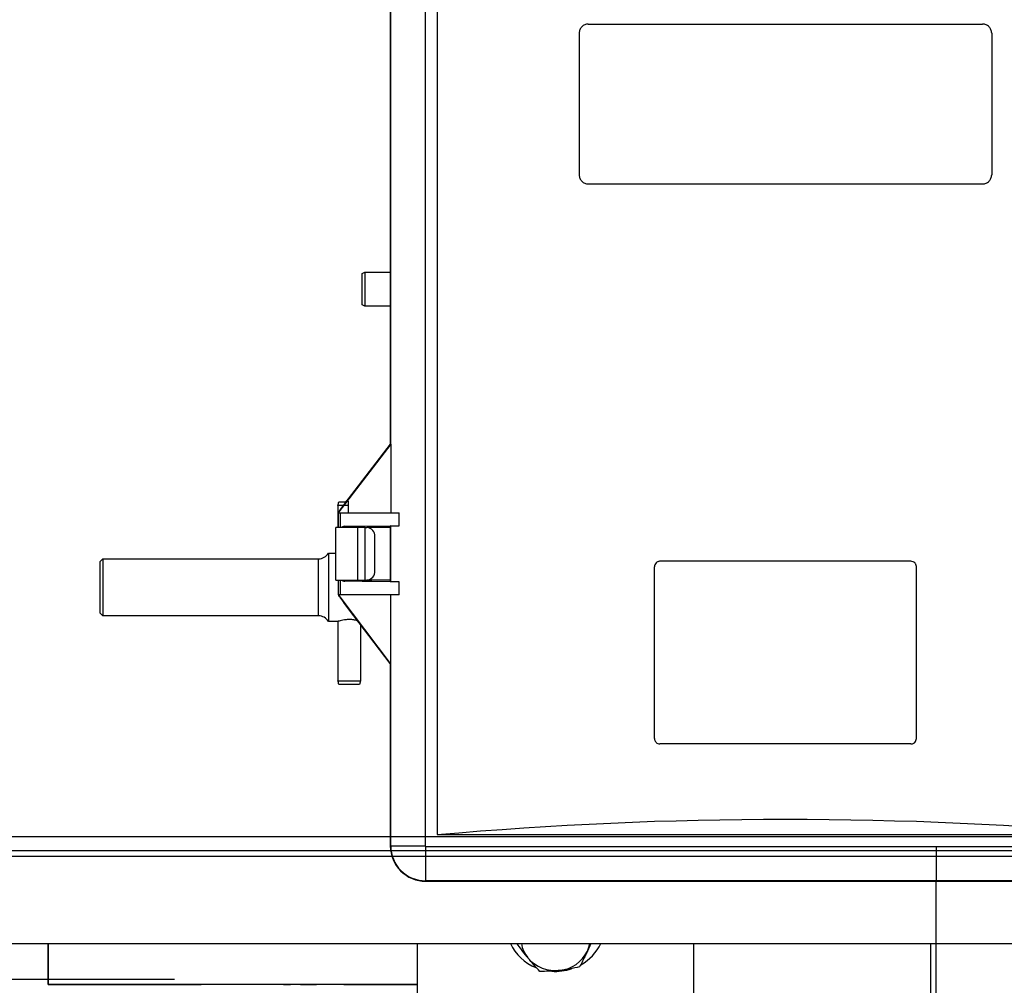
# Model space of a CAD drawing. Header units: inches. Extents: x 170 to 284, y 215 to 248.
# Tile 407 of 656: x 206.385 to 206.751, y 224.355 to 224.713. Entities that reach past the tile are written whole.
import ezdxf

# ---------------------------------------------------------------- set-up
doc = ezdxf.new("R2010")
doc.units = ezdxf.units.IN
doc.header["$LTSCALE"] = 0.25
doc.header["$MEASUREMENT"] = 0
doc.layers.add('ANNOTATIONS', color=1, linetype='Continuous')
doc.layers.add('RH FRONT OF HOOD', color=7, linetype='Continuous')
doc.styles.add('ARIAL', font='arial.ttf', dxfattribs={"height": 0.09375})
doc.dimstyles.new('STANDARD$0', dxfattribs={"dimtxt": 0.09375, "dimasz": 0.09375, "dimexe": 0.03125, "dimexo": 0.046875, "dimgap": 0.09, "dimtad": 0, "dimtih": 1, "dimtoh": 1, "dimdec": 4, "dimzin": 0, "dimdsep": 46, "dimtxsty": 'ARIAL', "dimcen": 0.09, "dimadec": 0, "dimazin": 0, "dimtfac": 1, "dimtdec": 4, "dimtofl": 0, "dimtmove": 0, "dimatfit": 1, "dimfxl": 1, "dimtolj": 1, "dimtzin": 0, "dimarcsym": 0})

# ---------------------------------------------------------------- blocks, each defined once
blk = doc.blocks.new('*D74')
at = {"layer": 'ANNOTATIONS', "color": 0, "lineweight": -2, "transparency": 16777216}
for p, q in [((206.7252508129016, 225.0675806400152), (206.7252508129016, 225.673125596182)), ((206.9236138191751, 224.5588557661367), (206.9236138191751, 225.673125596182)), ((206.6315008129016, 225.641875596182), (206.5377508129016, 225.641875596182)), ((207.0173638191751, 225.641875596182), (207.1111138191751, 225.641875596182))]:
    blk.add_line(p, q, dxfattribs=at)
at = {"layer": 'ANNOTATIONS', "color": 0, "transparency": 16777216}
for points in [[(206.6315008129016, 225.657500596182), (206.6315008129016, 225.626250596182), (206.7252508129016, 225.641875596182)], [(207.0173638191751, 225.657500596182), (207.0173638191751, 225.626250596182), (206.9236138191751, 225.641875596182)]]:
    blk.add_solid(points, dxfattribs=at)
at = {"layer": 'defpoints', "color": 0, "transparency": 16777216}
for p in [(206.9236138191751, 225.641875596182), (206.7252508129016, 225.0207056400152), (206.9236138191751, 224.5119807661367)]:
    blk.add_point(p, dxfattribs=at)
at = {"layer": 'ANNOTATIONS', "color": 0, "transparency": 16777216, "insert": (207.25499129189, 225.641875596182), "char_height": 0.09375, "attachment_point": 5, "style": 'ARIAL'}
blk.add_mtext('\\A1;5"', dxfattribs=at)

msp = doc.modelspace()

# ---------------------------------------------------------------- linework, layer by layer
at = {"layer": 'RH FRONT OF HOOD'}
for p, q in [((206.535566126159, 224.9573824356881), (206.535566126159, 224.4063651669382)), ((206.5400247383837, 224.9531438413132), (206.5400247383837, 224.4106037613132)), ((206.5227004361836, 224.8081839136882), (206.5227004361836, 224.5554373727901)), ((206.5228522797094, 224.5555636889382), (206.5228522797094, 224.8081839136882)), ((206.5961461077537, 224.7115439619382), (206.7424576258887, 224.7115439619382)), ((206.5927682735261, 224.7081530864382), (206.5927682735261, 224.6555945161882)), ((206.7458354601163, 224.7081530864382), (206.7458354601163, 224.6555945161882)), ((206.5961461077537, 224.6522036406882), (206.7424576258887, 224.6522036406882)), ((206.5121955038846, 224.6189011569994), (206.5132127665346, 224.6194884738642)), ((206.5121955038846, 224.607360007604), (206.5121955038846, 224.6189011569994)), ((206.5132127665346, 224.6194884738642), (206.5227004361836, 224.6194884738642)), ((206.5132127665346, 224.6194884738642), (206.5132127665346, 224.6067726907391)), ((206.5132127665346, 224.6067726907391), (206.5121955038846, 224.607360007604)), ((206.5227004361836, 224.6067726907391), (206.5132127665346, 224.6067726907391)), ((206.5228888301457, 224.5555636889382), (206.5036029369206, 224.5304365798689)), ((206.5072400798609, 224.5352944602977), (206.5227737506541, 224.5555328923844)), ((206.5227172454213, 224.5555328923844), (206.5227408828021, 224.5555636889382)), ((206.5227172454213, 224.5555636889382), (206.5227172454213, 224.5555328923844)), ((206.5228522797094, 224.5555636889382), (206.5227172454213, 224.5555636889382)), ((206.5227737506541, 224.5555328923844), (206.5227172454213, 224.5555328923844)), ((206.5228888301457, 224.5555636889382), (206.5228522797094, 224.5555636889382)), ((206.5228888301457, 224.5555636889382), (206.5228888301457, 224.5301321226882)), ((206.5036032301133, 224.5342079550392), (206.5063809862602, 224.5342079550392)), ((206.5061212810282, 224.5338732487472), (206.5072240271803, 224.5352944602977)), ((206.5072240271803, 224.5352727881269), (206.5061212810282, 224.5338354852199)), ((206.5072240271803, 224.5352727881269), (206.5072400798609, 224.5352944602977)), ((206.5072400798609, 224.5352944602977), (206.5072240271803, 224.5352944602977)), ((206.5072400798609, 224.5301321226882), (206.5072400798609, 224.5343736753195)), ((206.5072400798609, 224.5328516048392), (206.5032217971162, 224.5328516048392)), ((206.5032217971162, 224.5328516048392), (206.5032217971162, 224.5246219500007)), ((206.5036029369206, 224.5304365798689), (206.5036029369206, 224.5301321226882)), ((206.5061492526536, 224.5338732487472), (206.5061212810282, 224.5338354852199)), ((206.5061492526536, 224.5338732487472), (206.5061212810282, 224.5338732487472)), ((206.5033724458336, 224.5301321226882), (206.5042586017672, 224.5301321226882)), ((206.5033724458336, 224.5301321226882), (206.5033724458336, 224.5246219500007)), ((206.5042586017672, 224.5301321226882), (206.52601744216, 224.5301321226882)), ((206.5042586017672, 224.5246219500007), (206.5042586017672, 224.5301321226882)), ((206.52601744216, 224.5252861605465), (206.52601744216, 224.5301321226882)), ((206.5025247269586, 224.5051244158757), (206.5025247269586, 224.5246219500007)), ((206.5105937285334, 224.5246219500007), (206.5025247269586, 224.5246219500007)), ((206.5057606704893, 224.5250851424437), (206.52601744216, 224.5252861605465)), ((206.5105937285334, 224.5051244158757), (206.5105937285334, 224.5246219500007)), ((206.513302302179, 224.5246219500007), (206.5105937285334, 224.5246219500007)), ((206.5105971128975, 224.5246219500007), (206.5105971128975, 224.5250775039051)), ((206.5116224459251, 224.5250666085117), (206.5116224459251, 224.5246219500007)), ((206.5131347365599, 224.5250458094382), (206.5122565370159, 224.5250458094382)), ((206.5227004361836, 224.5251388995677), (206.5131347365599, 224.5250458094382)), ((206.513302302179, 224.5246219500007), (206.51403644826, 224.5246219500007)), ((206.513302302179, 224.5051244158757), (206.513302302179, 224.5246219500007)), ((206.5227004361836, 224.5246219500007), (206.51403644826, 224.5246219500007)), ((206.5228522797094, 224.5252148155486), (206.5227004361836, 224.5251388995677)), ((206.5227004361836, 224.5251388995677), (206.5227004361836, 224.5046074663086)), ((206.5228522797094, 224.5045315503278), (206.5228522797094, 224.5252148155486)), ((206.5169730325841, 224.5085152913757), (206.5169730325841, 224.5212310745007)), ((206.4149824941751, 224.5119807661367), (206.4159997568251, 224.5129980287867)), ((206.4159997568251, 224.5129980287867), (206.49608365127, 224.5129980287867)), ((206.4159997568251, 224.5129980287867), (206.4159997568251, 224.4918389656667)), ((206.49608365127, 224.4918389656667), (206.49608365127, 224.5129980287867)), ((206.4997543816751, 224.5151173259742), (206.5025247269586, 224.5151173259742)), ((206.4997543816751, 224.5151173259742), (206.4997543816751, 224.5024184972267)), ((206.4149824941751, 224.4928562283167), (206.4149824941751, 224.5119807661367)), ((206.6207043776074, 224.4462927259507), (206.6207043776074, 224.5100411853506)), ((206.7158679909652, 224.5120757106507), (206.6227357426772, 224.5120757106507)), ((206.717899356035, 224.4462927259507), (206.717899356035, 224.5100411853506)), ((206.5025247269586, 224.5051244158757), (206.5105937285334, 224.5051244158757)), ((206.5033724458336, 224.5051244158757), (206.5033724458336, 224.4996142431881)), ((206.5042586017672, 224.4996142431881), (206.5042586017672, 224.5051244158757)), ((206.5105937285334, 224.5051244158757), (206.513302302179, 224.5051244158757)), ((206.5105971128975, 224.5046688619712), (206.5105971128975, 224.5051244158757)), ((206.513302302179, 224.5051244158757), (206.51403644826, 224.5051244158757)), ((206.5227004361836, 224.5051244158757), (206.51403644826, 224.5051244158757)), ((206.4997543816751, 224.5024184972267), (206.4997543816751, 224.4897196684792)), ((206.52601744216, 224.5044602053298), (206.5057606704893, 224.5046612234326)), ((206.5122565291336, 224.5047005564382), (206.5131347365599, 224.5047005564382)), ((206.5131347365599, 224.5047005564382), (206.5227004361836, 224.5046074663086)), ((206.5227004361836, 224.5046074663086), (206.5228522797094, 224.5045315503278)), ((206.52601744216, 224.4996142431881), (206.52601744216, 224.5044602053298)), ((206.5042586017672, 224.4996142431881), (206.5033724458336, 224.4996142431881)), ((206.5035856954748, 224.4993305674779), (206.5035856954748, 224.4996142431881)), ((206.5035856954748, 224.4993305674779), (206.5226758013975, 224.4741826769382)), ((206.52601744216, 224.4996142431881), (206.5042586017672, 224.4996142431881)), ((206.5228642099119, 224.4741826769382), (206.5228642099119, 224.4996142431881)), ((206.5072240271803, 224.4944185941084), (206.5061101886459, 224.4958858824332)), ((206.5225853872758, 224.4741826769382), (206.5072240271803, 224.4944185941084)), ((206.4159997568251, 224.4918389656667), (206.4149824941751, 224.4928562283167)), ((206.49608365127, 224.4918389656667), (206.4159997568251, 224.4918389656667)), ((206.5032027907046, 224.4897196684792), (206.4997543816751, 224.4897196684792)), ((206.5032217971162, 224.489745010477), (206.5032217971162, 224.4677467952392)), ((206.5116224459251, 224.488624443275), (206.5116224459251, 224.4677467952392)), ((206.5225853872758, 224.4741826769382), (206.5226758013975, 224.4741826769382)), ((206.5228642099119, 224.4741826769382), (206.5226758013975, 224.4741826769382)), ((206.5227004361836, 224.4741826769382), (206.5227004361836, 224.4063651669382)), ((206.5228522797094, 224.4063651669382), (206.5228522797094, 224.4741826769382)), ((206.5032217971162, 224.4677467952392), (206.5116224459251, 224.4677467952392)), ((206.5112494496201, 224.4663904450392), (206.5036032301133, 224.4663904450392)), ((206.5116224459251, 224.4677467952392), (206.5112494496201, 224.4663904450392)), ((206.7158679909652, 224.4442582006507), (206.6227357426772, 224.4442582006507)), ((206.5400247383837, 224.4106037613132), (206.7985789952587, 224.4106037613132)), ((206.7721258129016, 224.4097265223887), (202.2608417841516, 224.4097265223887)), ((206.5227004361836, 224.4063651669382), (206.5228522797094, 224.4063651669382)), ((206.5228522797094, 224.4063651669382), (206.535566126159, 224.4063651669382)), ((206.5357861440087, 224.4061451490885), (206.8028175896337, 224.4061451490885)), ((206.5357861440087, 224.4061451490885), (206.5357861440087, 224.3934313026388)), ((206.7252508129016, 224.4061451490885), (206.7252508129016, 224.3934313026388)), ((206.7721258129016, 224.4045334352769), (202.2608417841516, 224.4045334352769)), ((206.7721258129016, 224.402427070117), (202.2608417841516, 224.402427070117)), ((206.8028175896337, 224.3934313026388), (206.5357861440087, 224.3934313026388)), ((206.5357861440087, 224.3934313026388), (206.5357861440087, 224.393279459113)), ((206.5357861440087, 224.393279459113), (206.8028175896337, 224.393279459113)), ((206.7252508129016, 224.3444764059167), (206.7252508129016, 224.3934313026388)), ((202.2608417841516, 224.3701573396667), (206.7721258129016, 224.3701573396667)), ((206.3956788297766, 224.3701573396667), (206.3956788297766, 224.3549289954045)), ((206.3956788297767, 224.3549289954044), (206.3956788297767, 224.3701573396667)), ((206.5326438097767, 224.3701573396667), (206.5326438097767, 224.3332527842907)), ((206.5970440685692, 224.3701573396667), (206.5958200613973, 224.367347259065)), ((206.6353675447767, 224.3332527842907), (206.6353675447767, 224.3701573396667)), ((206.7231107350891, 224.3701573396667), (206.7231107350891, 224.3444764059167)), ((202.5904137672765, 224.3568718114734), (206.4425538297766, 224.3568718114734)), ((206.3956788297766, 224.3549289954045), (206.4525706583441, 224.3549289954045)), ((206.5326438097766, 224.3549289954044), (206.3956788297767, 224.3549289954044)), ((206.4830796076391, 224.3549289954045), (206.4857161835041, 224.3549289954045)), ((206.4893115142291, 224.3549289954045), (206.4953037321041, 224.3549289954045)), ((206.5054013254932, 224.3549289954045), (206.5326266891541, 224.3549289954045))]:
    msp.add_line(p, q, dxfattribs=at)
at = {"layer": 'RH FRONT OF HOOD', "flags": 128}
msp.add_lwpolyline([(206.5958200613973, 224.367347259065), (206.5963754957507, 224.3688169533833), (206.5966895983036, 224.3701573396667)], dxfattribs=at)
at = {"layer": 'RH FRONT OF HOOD'}
for centre, radius, start, end in [((206.5137917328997, 224.5214430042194), 0.003188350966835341, 356.1887389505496, 85.59805034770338), ((206.49608365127, 224.5172366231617), 0.004238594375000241, 270, 329.999999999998), ((206.5137917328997, 224.5083033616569), 0.00318835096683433, 274.4019496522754, 3.811261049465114), ((206.49608365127, 224.4876003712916), 0.004238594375, 29.99999999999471, 90), ((206.5357861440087, 224.4063651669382), 0.01308570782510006, 179.9999999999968, 270), ((206.5357861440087, 224.4063651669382), 0.01293386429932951, 179.9999999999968, 270), ((206.5357861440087, 224.4063651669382), 0.0002200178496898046, 180, 270), ((206.5831926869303, 224.377608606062), 0.01760748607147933, 205.0359860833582, 248.5000179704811), ((206.5826161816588, 224.3721114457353), 0.01146222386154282, 189.815861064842, 219.2714399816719), ((206.5850078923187, 224.3774569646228), 0.01737196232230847, 299.0663024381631, 335.1530525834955), ((206.5843276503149, 224.3728940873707), 0.0127609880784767, 275.5283345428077, 334.2356547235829), ((206.5839391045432, 224.3733906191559), 0.01329696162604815, 219.9301872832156, 276.9888073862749), ((206.5840097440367, 224.3793184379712), 0.01949741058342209, 265.8947741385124, 287.6565677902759)]:
    msp.add_arc(centre, radius, start, end, dxfattribs=at)
at = {"layer": 'RH FRONT OF HOOD', "extrusion": (0, 0, -1)}
for centre, major_axis, ratio, start_param, end_param in [((206.5074414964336, 224.5354973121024), (-0.004238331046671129, -0.005634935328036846), 0.008384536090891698, 0.4491018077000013, 1.272135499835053), ((206.5074414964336, 224.5250457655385), (0.004815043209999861, 5.896727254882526e-19), 0.00872686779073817, 4.355801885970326, 6.28214058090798), ((206.535566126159, 224.5252128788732), (0.012715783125, -2.393789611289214e-16), 0.008726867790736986, 3.159045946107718, 3.862917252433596), ((206.5074414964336, 224.5047006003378), (0.004815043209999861, 5.896727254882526e-19), 0.00872686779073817, 0.001044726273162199, 1.927383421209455), ((206.535566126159, 224.5045334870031), (0.012715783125, 1.557234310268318e-18), 0.00872686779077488, 2.42026805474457, 3.124139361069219), ((206.5074414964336, 224.4941916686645), (0.004238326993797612, -0.005695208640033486), 0.008359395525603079, 1.879063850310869, 2.702097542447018), ((206.6693018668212, 223.9268976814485), (0.8477188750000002, -6.642397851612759e-15), 0.5773502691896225, 4.559291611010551, 4.865486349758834)]:
    msp.add_ellipse(centre, major_axis=major_axis, ratio=ratio, start_param=start_param, end_param=end_param, dxfattribs=at)
at = {"layer": 'RH FRONT OF HOOD'}
for points, knots in [([(206.5961461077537, 224.7115439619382), (206.5959230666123, 224.7115439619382), (206.5957037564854, 224.7115220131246), (206.595272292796, 224.7114360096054), (206.5950579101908, 224.7113709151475), (206.5946490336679, 224.7112009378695), (206.5944551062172, 224.7110969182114), (206.5940880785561, 224.7108511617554), (206.5939142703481, 224.7107080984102), (206.5936026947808, 224.7103955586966), (206.5934628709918, 224.710225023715), (206.5932158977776, 224.7098547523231), (206.5931108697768, 224.7096574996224), (206.5928579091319, 224.7090459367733), (206.5927682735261, 224.7086009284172), (206.5927682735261, 224.7081530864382)], [0, 0, 0, 0, 0.1250000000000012, 0.1250000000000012, 0.2500000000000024, 0.2500000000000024, 0.3750000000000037, 0.3750000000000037, 0.5000000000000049, 0.5000000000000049, 0.6250000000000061, 0.6250000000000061, 0.7500000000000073, 0.7500000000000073, 1, 1, 1, 1]), ([(206.7458354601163, 224.7081530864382), (206.7458354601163, 224.7083770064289), (206.7458135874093, 224.708597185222), (206.745727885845, 224.7090303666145), (206.7456630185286, 224.7092456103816), (206.7454936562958, 224.7096560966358), (206.7453900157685, 224.709850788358), (206.7451451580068, 224.7102192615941), (206.7450026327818, 224.7103937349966), (206.7446912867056, 224.7107064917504), (206.7445214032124, 224.7108468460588), (206.7441525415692, 224.7110947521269), (206.7439560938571, 224.711200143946), (206.7433469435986, 224.7114540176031), (206.7429037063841, 224.7115439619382), (206.7424576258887, 224.7115439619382)], [0, 0, 0, 0, 0.125, 0.125, 0.25, 0.25, 0.375, 0.375, 0.5, 0.5, 0.625, 0.625, 0.75, 0.75, 1, 1, 1, 1]), ([(206.5927682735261, 224.6555945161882), (206.5927682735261, 224.6553705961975), (206.5927901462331, 224.6551504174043), (206.5928758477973, 224.6547172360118), (206.5929407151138, 224.6545019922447), (206.5931100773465, 224.6540915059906), (206.5932137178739, 224.6538968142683), (206.5934585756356, 224.6535283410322), (206.5936011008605, 224.6533538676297), (206.5939124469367, 224.6530411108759), (206.5940823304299, 224.6529007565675), (206.5944511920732, 224.6526528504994), (206.5946476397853, 224.6525474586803), (206.5952567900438, 224.6522935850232), (206.5957000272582, 224.6522036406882), (206.5961461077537, 224.6522036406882)], [0, 0, 0, 0, 0.125, 0.125, 0.25, 0.25, 0.375, 0.375, 0.5, 0.5, 0.625, 0.625, 0.75, 0.75, 1, 1, 1, 1]), ([(206.7424576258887, 224.6522036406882), (206.7426806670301, 224.6522036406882), (206.742899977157, 224.6522255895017), (206.7433314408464, 224.6523115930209), (206.7435458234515, 224.6523766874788), (206.7439546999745, 224.6525466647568), (206.7441486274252, 224.6526506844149), (206.7445156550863, 224.6528964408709), (206.7446894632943, 224.6530395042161), (206.7450010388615, 224.6533520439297), (206.7451408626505, 224.6535225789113), (206.7453878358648, 224.6538928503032), (206.7454928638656, 224.6540901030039), (206.7457458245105, 224.6547016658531), (206.7458354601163, 224.6551466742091), (206.7458354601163, 224.6555945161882)], [0, 0, 0, 0, 0.125, 0.125, 0.25, 0.25, 0.375, 0.375, 0.5, 0.5, 0.625, 0.625, 0.75, 0.75, 1, 1, 1, 1]), ([(206.5057606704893, 224.5250851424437), (206.5054995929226, 224.5250361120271), (206.5050603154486, 224.5249536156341), (206.5046481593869, 224.5247126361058), (206.5044809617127, 224.5246148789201)], [0, 0, 0, 0, 0.5943340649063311, 1, 1, 1, 1]), ([(206.6227357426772, 224.5120757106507), (206.6226016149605, 224.5120757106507), (206.6224697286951, 224.5120625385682), (206.6222102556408, 224.5120109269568), (206.6220813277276, 224.5119718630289), (206.6218354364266, 224.511869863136), (206.6217188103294, 224.5118074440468), (206.6214980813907, 224.5116599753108), (206.6213935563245, 224.5115741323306), (206.6211124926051, 224.5112928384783), (206.6209611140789, 224.5110660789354), (206.6207582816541, 224.5105768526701), (206.6207043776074, 224.5103098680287), (206.6207043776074, 224.5100411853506)], [0, 0, 0, 0, 0.1249999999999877, 0.1249999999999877, 0.2499999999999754, 0.2499999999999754, 0.374999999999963, 0.374999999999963, 0.4999999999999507, 0.4999999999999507, 0.7499999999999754, 0.7499999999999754, 1, 1, 1, 1]), ([(206.717899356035, 224.5100411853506), (206.717899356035, 224.5101755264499), (206.7178862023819, 224.5103076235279), (206.7178346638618, 224.5105675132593), (206.7177956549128, 224.5106966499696), (206.7176938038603, 224.5109429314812), (206.71763147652, 224.5110597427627), (206.7174842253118, 224.5112808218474), (206.7173985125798, 224.5113855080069), (206.7171176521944, 224.5116670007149), (206.716891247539, 224.5118186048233), (206.7164028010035, 224.5120217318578), (206.7161362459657, 224.5120757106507), (206.7158679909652, 224.5120757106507)], [0, 0, 0, 0, 0.1249999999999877, 0.1249999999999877, 0.2499999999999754, 0.2499999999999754, 0.374999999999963, 0.374999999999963, 0.4999999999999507, 0.4999999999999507, 0.7499999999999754, 0.7499999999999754, 1, 1, 1, 1]), ([(206.5044794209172, 224.5051247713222), (206.5044956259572, 224.5051156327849), (206.5046772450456, 224.5050132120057), (206.5050930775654, 224.5047835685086), (206.5055148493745, 224.5047062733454), (206.5057606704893, 224.5046612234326)], [0, 0, 0, 0, 0.03926405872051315, 0.4400546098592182, 1, 1, 1, 1]), ([(206.5105567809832, 224.4900282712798), (206.5102975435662, 224.4900937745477), (206.509706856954, 224.4902430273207), (206.5084394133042, 224.4904293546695), (206.5070133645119, 224.490469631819), (206.5056591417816, 224.4903460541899), (206.5044832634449, 224.4901151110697), (206.503613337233, 224.4898742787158), (206.5031545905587, 224.4897228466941), (206.5031912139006, 224.4897349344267), (206.5032027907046, 224.4897387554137)], [0, 0, 0, 0, 0.1109590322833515, 0.2528262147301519, 0.3898454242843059, 0.5206350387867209, 0.6535936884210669, 0.7934997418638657, 0.9347243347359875, 1, 1, 1, 1]), ([(206.6207043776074, 224.4462927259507), (206.6207043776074, 224.4461583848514), (206.6207175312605, 224.4460262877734), (206.6207690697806, 224.445766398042), (206.6208080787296, 224.4456372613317), (206.6209099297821, 224.4453909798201), (206.6209722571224, 224.4452741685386), (206.6211195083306, 224.4450530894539), (206.6212052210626, 224.4449484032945), (206.6214860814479, 224.4446669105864), (206.6217124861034, 224.444515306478), (206.6222009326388, 224.4443121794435), (206.6224674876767, 224.4442582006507), (206.6227357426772, 224.4442582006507)], [0, 0, 0, 0, 0.1249999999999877, 0.1249999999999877, 0.2499999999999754, 0.2499999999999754, 0.374999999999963, 0.374999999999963, 0.4999999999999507, 0.4999999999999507, 0.7499999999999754, 0.7499999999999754, 1, 1, 1, 1]), ([(206.7158679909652, 224.4442582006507), (206.7160021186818, 224.4442582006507), (206.7161340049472, 224.4442713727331), (206.7163934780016, 224.4443229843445), (206.7165224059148, 224.4443620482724), (206.7167682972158, 224.4444640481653), (206.7168849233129, 224.4445264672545), (206.7171056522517, 224.4446739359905), (206.7172101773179, 224.4447597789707), (206.7174912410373, 224.445041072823), (206.7176426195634, 224.4452678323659), (206.7178454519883, 224.4457570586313), (206.717899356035, 224.4460240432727), (206.717899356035, 224.4462927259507)], [0, 0, 0, 0, 0.1249999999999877, 0.1249999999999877, 0.2499999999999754, 0.2499999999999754, 0.374999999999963, 0.374999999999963, 0.4999999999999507, 0.4999999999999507, 0.7499999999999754, 0.7499999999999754, 1, 1, 1, 1]), ([(206.5737426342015, 224.3648559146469), (206.5736370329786, 224.3649866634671), (206.57283734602, 224.3659767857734), (206.571482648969, 224.3677272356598), (206.5702743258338, 224.3694110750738), (206.5697388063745, 224.3701573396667)], [0, 0, 0, 0, 0.07809898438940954, 0.5914206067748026, 1, 1, 1, 1]), ([(206.5958200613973, 224.367347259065), (206.5955780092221, 224.3668254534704), (206.5945952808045, 224.3647069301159), (206.5936378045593, 224.362851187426), (206.5929161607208, 224.3614525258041)], [0, 0, 0, 0, 0.2463062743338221, 1, 1, 1, 1]), ([(206.5781978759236, 224.3597916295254), (206.5774743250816, 224.360563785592), (206.5760139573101, 224.3621222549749), (206.5745043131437, 224.3639391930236), (206.5737426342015, 224.3648559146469)], [0, 0, 0, 0, 0.4954579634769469, 1, 1, 1, 1]), ([(206.5855570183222, 224.3601924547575), (206.5853825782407, 224.3601732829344), (206.5840615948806, 224.3600281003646), (206.5815709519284, 224.3598408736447), (206.5793290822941, 224.3598081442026), (206.5781978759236, 224.3597916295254)], [0, 0, 0, 0, 0.07009191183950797, 0.5307854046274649, 1, 1, 1, 1]), ([(206.5929161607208, 224.3614525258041), (206.5917210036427, 224.3611975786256), (206.5893087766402, 224.3606830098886), (206.5868151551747, 224.3603569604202), (206.5855570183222, 224.3601924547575)], [0, 0, 0, 0, 0.4954579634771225, 1, 1, 1, 1])]:
    msp.add_open_spline(points, degree=3, knots=knots, dxfattribs=at)
for points in [[(206.5032217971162, 224.5328516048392), (206.503348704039, 224.5333037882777), (206.5034758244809, 224.5337559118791), (206.5036032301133, 224.5342079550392)], [(206.5036032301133, 224.4663904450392), (206.5034758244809, 224.4668424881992), (206.503348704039, 224.4672946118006), (206.5032217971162, 224.4677467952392)]]:
    msp.add_open_spline(points, degree=3, dxfattribs=at)

# ---------------------------------------------------------------- dimensions: what is measured, and where the dimension line sits
at = {"layer": 'ANNOTATIONS'}
dim = msp.add_linear_dim(base=(206.9236138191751, 225.641875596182), p1=(206.7252508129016, 225.0207056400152), p2=(206.9236138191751, 224.5119807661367), text='5"', dimstyle='STANDARD$0', override={"dimarcsym": 1}, dxfattribs=at)
dim.commit()
dim.dimension.update_dxf_attribs({"geometry": '*D74', "text_midpoint": (207.25499129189, 225.641875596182), "dimtype": 160})

doc.saveas('drawing.dxf')
